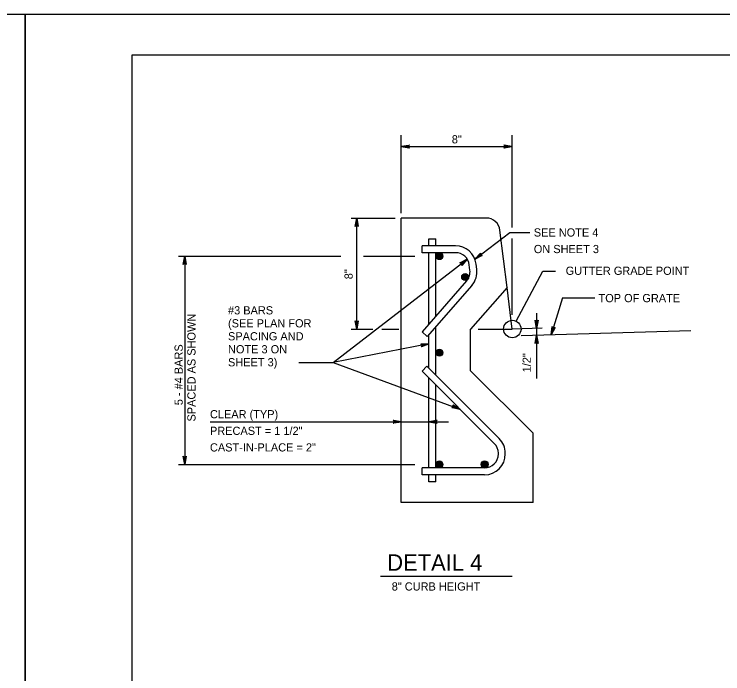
# Model space of a CAD drawing. Extents: x 2087776 to 2104538, y 970919 to 982612.
# Drawn here: x 2098799 to 2099650, y 981820 to 982612 of the extents above; entities that cross this region are included whole.
import ezdxf

# ---------------------------------------------------------------- set-up
doc = ezdxf.new("R2010")
doc.units = 0
doc.layers.add('1', color=7, linetype='Continuous')
doc.layers.add('PLT-BNDY', color=7, linetype='Continuous')

msp = doc.modelspace()

# ---------------------------------------------------------------- linework, layer by layer
at = {"layer": '1'}
for p, q in [((2099263.86, 982373.25), (2099263.86, 982466.77)), ((2099397.2, 982356.06), (2099397.2, 982466.77)), ((2099263.86, 982453.18), (2099397.2, 982453.18)), ((2099203.61, 982367.44), (2099256.52, 982367.44)), ((2099210.49, 982234.1), (2099210.49, 982367.13)), ((2099263.86, 982025.76), (2099263.86, 982367.44)), ((2099365.83, 982367.44), (2099263.86, 982367.44)), ((2099390.95, 982284.1), (2099382.36, 982352.85)), ((2099297.19, 982342.45), (2099305.53, 982342.45)), ((2099297.19, 982334.11), (2099297.19, 982342.45)), ((2099305.53, 982334.11), (2099305.53, 982342.45)), ((2099397.2, 982251.17), (2099397.2, 982342.87)), ((2099329.04, 982334.11), (2099288.85, 982334.11)), ((2099288.85, 982325.77), (2099288.85, 982334.11)), ((2099329.03, 982325.77), (2099288.85, 982325.77)), ((2099297.19, 982240.23), (2099297.19, 982325.77)), ((2099305.53, 982249.76), (2099305.53, 982325.77)), ((2098996.36, 982321.62), (2099191.35, 982321.62)), ((2099003.91, 982321.62), (2099003.91, 982071.6)), ((2099182.11, 982194.05), (2099343.1, 982318.05)), ((2099218.38, 982321.62), (2099280.22, 982321.62)), ((2099346.36, 982304.9), (2099345.57, 982311.17)), ((2099354.63, 982305.93), (2099353.85, 982312.21)), ((2099402.08, 982243.4), (2099433.79, 982303.73)), ((2099433.79, 982303.73), (2099448.96, 982303.73)), ((2099342.36, 982291.85), (2099288.85, 982230.7)), ((2099348.64, 982286.37), (2099295.12, 982225.21)), ((2099390.95, 982284.1), (2099347.2, 982234.1)), ((2099397.2, 982234.1), (2099390.95, 982284.1)), ((2099457.64, 982271.6), (2099443.9, 982227.19)), ((2099457.64, 982271.6), (2099496.29, 982271.6)), ((2099426.42, 982253.3), (2099426.42, 982174.77)), ((2099305.53, 982178.64), (2099305.53, 982237.1)), ((2099203.61, 982234.1), (2099229.74, 982234.1)), ((2099240.4, 982234.1), (2099260.87, 982234.1)), ((2099288.85, 982230.7), (2099295.12, 982225.21)), ((2099347.2, 982184.1), (2099347.2, 982234.1)), ((2099356.36, 982234.1), (2099397.2, 982234.1)), ((2099433.05, 982235.16), (2099397.2, 982234.1)), ((2099397.2, 982234.1), (2099397.2, 982234.1)), ((2099611.77, 982232.13), (2099407.73, 982226.13)), ((2099297.19, 982186.98), (2099297.19, 982227.57)), ((2099297.19, 982216.33), (2099182.11, 982194.05)), ((2099140.87, 982194.05), (2099182.11, 982194.05)), ((2099182.11, 982194.05), (2099334.32, 982138.04)), ((2099288.85, 982183.52), (2099294.74, 982189.42)), ((2099381.53, 982102.63), (2099294.74, 982189.42)), ((2099375.63, 982096.74), (2099288.85, 982183.52)), ((2099422.19, 982109.11), (2099347.2, 982184.1)), ((2099297.19, 982067.43), (2099297.19, 982175.18)), ((2099305.53, 982067.43), (2099305.53, 982166.84)), ((2099034.64, 982122.83), (2099320.8, 982122.83)), ((2099422.19, 982025.76), (2099422.19, 982109.11)), ((2099380.52, 982084.1), (2099380.52, 982084.95)), ((2099388.86, 982084.09), (2099388.86, 982084.95)), ((2098996.36, 982071.6), (2099280.22, 982071.6)), ((2099288.85, 982059.09), (2099288.85, 982067.43)), ((2099363.85, 982067.43), (2099288.85, 982067.43)), ((2099363.86, 982059.09), (2099288.85, 982059.09)), ((2099297.19, 982050.75), (2099297.19, 982059.09)), ((2099305.53, 982050.75), (2099305.53, 982059.09)), ((2099305.53, 982050.75), (2099297.19, 982050.75)), ((2099422.19, 982025.76), (2099263.86, 982025.76)), ((2099238.99, 981937.52), (2099396.99, 981937.52))]:
    msp.add_line(p, q, dxfattribs=at)
for points in [[(2101519.11, 980712.64), (2101519.11, 982563.04), (2098940.37, 982563.04), (2098940.37, 980712.64), (2101519.11, 980712.64), (2101519.11, 980799.12), (2100862.94, 980799.12), (2100862.94, 981011.32), (2101519.11, 981011.32), (2101519.11, 981106.34), (2100862.94, 981106.34), (2100862.94, 980712.64), (2101121.48, 980712.64), (2101121.48, 980799.12), (2101121.48, 980712.64), (2101374.1, 980712.64), (2101374.1, 980799.12), (2101374.1, 980758.72), (2101519.11, 980758.72)], [(2099263.86, 982453.18), (2099273.64, 982455.01), (2099273.26, 982454.75), (2099272.89, 982454.49), (2099272.69, 982454.16), (2099272.5, 982453.83), (2099272.44, 982453.5), (2099272.39, 982453.18), (2099272.44, 982452.85), (2099272.5, 982452.52), (2099272.69, 982452.19), (2099272.89, 982451.86), (2099273.26, 982451.6), (2099273.64, 982451.34), (2099263.86, 982453.18), (2099273.26, 982451.6), (2099272.89, 982451.86), (2099263.86, 982453.18), (2099272.69, 982452.19), (2099272.5, 982452.52), (2099263.86, 982453.18), (2099272.44, 982452.85), (2099272.39, 982453.18), (2099263.86, 982453.18), (2099272.44, 982453.5), (2099272.5, 982453.83), (2099263.86, 982453.18), (2099272.69, 982454.16), (2099272.89, 982454.49), (2099263.86, 982453.18), (2099273.26, 982454.75)], [(2099396.84, 982453.18), (2099387.06, 982451.34), (2099387.43, 982451.6), (2099387.81, 982451.86), (2099388, 982452.19), (2099388.2, 982452.52), (2099388.25, 982452.85), (2099388.31, 982453.18), (2099388.25, 982453.5), (2099388.2, 982453.83), (2099388, 982454.16), (2099387.81, 982454.49), (2099387.43, 982454.75), (2099387.06, 982455.01), (2099396.84, 982453.18), (2099387.43, 982454.75), (2099387.81, 982454.49), (2099396.84, 982453.18), (2099388, 982454.16), (2099388.2, 982453.83), (2099396.84, 982453.18), (2099388.25, 982453.5), (2099388.31, 982453.18), (2099396.84, 982453.18), (2099388.25, 982452.85), (2099388.2, 982452.52), (2099396.84, 982453.18), (2099388, 982452.19), (2099387.81, 982451.86), (2099396.84, 982453.18), (2099387.43, 982451.6)], [(2099210.49, 982367.13), (2099212.33, 982357.34), (2099212.07, 982357.72), (2099211.81, 982358.1), (2099211.48, 982358.29), (2099211.15, 982358.49), (2099210.82, 982358.54), (2099210.49, 982358.6), (2099210.16, 982358.54), (2099209.84, 982358.49), (2099209.51, 982358.29), (2099209.18, 982358.1), (2099208.92, 982357.72), (2099208.66, 982357.34), (2099210.49, 982367.13), (2099208.92, 982357.72), (2099209.18, 982358.1), (2099210.49, 982367.13), (2099209.51, 982358.29), (2099209.84, 982358.49), (2099210.49, 982367.13), (2099210.16, 982358.54), (2099210.49, 982358.6), (2099210.49, 982367.13), (2099210.82, 982358.54), (2099211.15, 982358.49), (2099210.49, 982367.13), (2099211.48, 982358.29), (2099211.81, 982358.1), (2099210.49, 982367.13), (2099212.07, 982357.72)], [(2099352.38, 982318.07), (2099394.24, 982349.93), (2099418.33, 982349.93)], [(2099352.38, 982318.07), (2099359, 982325.4), (2099358.86, 982324.97), (2099358.72, 982324.54), (2099358.77, 982324.16), (2099358.81, 982323.79), (2099358.96, 982323.49), (2099359.11, 982323.2), (2099359.36, 982322.97), (2099359.6, 982322.75), (2099359.95, 982322.61), (2099360.3, 982322.46), (2099360.75, 982322.48), (2099361.21, 982322.51), (2099352.38, 982318.07), (2099360.75, 982322.48), (2099360.3, 982322.46), (2099352.38, 982318.07), (2099359.95, 982322.61), (2099359.6, 982322.75), (2099352.38, 982318.07), (2099359.36, 982322.97), (2099359.11, 982323.2), (2099352.38, 982318.07), (2099358.96, 982323.49), (2099358.81, 982323.79), (2099352.38, 982318.07), (2099358.77, 982324.16), (2099358.72, 982324.54), (2099352.38, 982318.07), (2099358.86, 982324.97)], [(2099003.91, 982321.62), (2099005.75, 982311.83), (2099005.48, 982312.21), (2099005.22, 982312.58), (2099004.9, 982312.78), (2099004.57, 982312.97), (2099004.24, 982313.03), (2099003.91, 982313.08), (2099003.58, 982313.03), (2099003.25, 982312.97), (2099002.93, 982312.78), (2099002.6, 982312.58), (2099002.34, 982312.21), (2099002.08, 982311.83), (2099003.91, 982321.62), (2099002.34, 982312.21), (2099002.6, 982312.58), (2099003.91, 982321.62), (2099002.93, 982312.78), (2099003.25, 982312.97), (2099003.91, 982321.62), (2099003.58, 982313.03), (2099003.91, 982313.08), (2099003.91, 982321.62), (2099004.24, 982313.03), (2099004.57, 982312.97), (2099003.91, 982321.62), (2099004.9, 982312.78), (2099005.22, 982312.58), (2099003.91, 982321.62), (2099005.48, 982312.21)], [(2099343.1, 982318.05), (2099336.47, 982310.62), (2099336.6, 982311.06), (2099336.74, 982311.5), (2099336.7, 982311.88), (2099336.65, 982312.26), (2099336.5, 982312.55), (2099336.34, 982312.84), (2099336.1, 982313.07), (2099335.85, 982313.29), (2099335.5, 982313.44), (2099335.14, 982313.58), (2099334.68, 982313.55), (2099334.23, 982313.53), (2099343.1, 982318.05), (2099334.68, 982313.55), (2099335.14, 982313.58), (2099343.1, 982318.05), (2099335.5, 982313.44), (2099335.85, 982313.29), (2099343.1, 982318.05), (2099336.1, 982313.07), (2099336.34, 982312.84), (2099343.1, 982318.05), (2099336.5, 982312.55), (2099336.65, 982312.26), (2099343.1, 982318.05), (2099336.7, 982311.88), (2099336.74, 982311.5), (2099343.1, 982318.05), (2099336.6, 982311.06)], [(2099210.49, 982234.1), (2099208.66, 982243.89), (2099208.92, 982243.51), (2099209.18, 982243.14), (2099209.51, 982242.94), (2099209.84, 982242.75), (2099210.16, 982242.69), (2099210.49, 982242.63), (2099210.82, 982242.69), (2099211.15, 982242.75), (2099211.48, 982242.94), (2099211.81, 982243.14), (2099212.07, 982243.51), (2099212.33, 982243.89), (2099210.49, 982234.1), (2099212.07, 982243.51), (2099211.81, 982243.14), (2099210.49, 982234.1), (2099211.48, 982242.94), (2099211.15, 982242.75), (2099210.49, 982234.1), (2099210.82, 982242.69), (2099210.49, 982242.63), (2099210.49, 982234.1), (2099210.16, 982242.69), (2099209.84, 982242.75), (2099210.49, 982234.1), (2099209.51, 982242.94), (2099209.18, 982243.14), (2099210.49, 982234.1), (2099208.92, 982243.51)], [(2099426.42, 982234.96), (2099424.58, 982244.75), (2099424.85, 982244.37), (2099425.11, 982243.99), (2099425.44, 982243.8), (2099425.76, 982243.61), (2099426.09, 982243.55), (2099426.42, 982243.49), (2099426.75, 982243.55), (2099427.08, 982243.61), (2099427.4, 982243.8), (2099427.73, 982243.99), (2099427.99, 982244.37), (2099428.25, 982244.75), (2099426.42, 982234.96), (2099427.99, 982244.37), (2099427.73, 982243.99), (2099426.42, 982234.96), (2099427.4, 982243.8), (2099427.08, 982243.61), (2099426.42, 982234.96), (2099426.75, 982243.55), (2099426.42, 982243.49), (2099426.42, 982234.96), (2099426.09, 982243.55), (2099425.76, 982243.61), (2099426.42, 982234.96), (2099425.44, 982243.8), (2099425.11, 982243.99), (2099426.42, 982234.96), (2099424.85, 982244.37)], [(2099443.9, 982227.19), (2099445.04, 982237.09), (2099445.18, 982236.65), (2099445.32, 982236.21), (2099445.57, 982235.93), (2099445.83, 982235.65), (2099446.13, 982235.49), (2099446.42, 982235.34), (2099446.75, 982235.3), (2099447.08, 982235.26), (2099447.45, 982235.35), (2099447.83, 982235.43), (2099448.19, 982235.72), (2099448.55, 982236), (2099443.9, 982227.19), (2099448.19, 982235.72), (2099447.83, 982235.43), (2099443.9, 982227.19), (2099447.45, 982235.35), (2099447.08, 982235.26), (2099443.9, 982227.19), (2099446.75, 982235.3), (2099446.42, 982235.34), (2099443.9, 982227.19), (2099446.13, 982235.49), (2099445.83, 982235.65), (2099443.9, 982227.19), (2099445.57, 982235.93), (2099445.32, 982236.21), (2099443.9, 982227.19), (2099445.18, 982236.65)], [(2099426.42, 982226.68), (2099428.25, 982216.9), (2099427.99, 982217.27), (2099427.73, 982217.65), (2099427.4, 982217.84), (2099427.08, 982218.04), (2099426.75, 982218.09), (2099426.42, 982218.15), (2099426.09, 982218.09), (2099425.76, 982218.04), (2099425.44, 982217.84), (2099425.11, 982217.65), (2099424.85, 982217.27), (2099424.58, 982216.9), (2099426.42, 982226.68), (2099424.85, 982217.27), (2099425.11, 982217.65), (2099426.42, 982226.68), (2099425.44, 982217.84), (2099425.76, 982218.04), (2099426.42, 982226.68), (2099426.09, 982218.09), (2099426.42, 982218.15), (2099426.42, 982226.68), (2099426.75, 982218.09), (2099427.08, 982218.04), (2099426.42, 982226.68), (2099427.4, 982217.84), (2099427.73, 982217.65), (2099426.42, 982226.68), (2099427.99, 982217.27)], [(2099297.19, 982216.33), (2099287.93, 982212.67), (2099288.25, 982213), (2099288.57, 982213.33), (2099288.7, 982213.69), (2099288.83, 982214.04), (2099288.82, 982214.38), (2099288.81, 982214.71), (2099288.69, 982215.02), (2099288.58, 982215.33), (2099288.32, 982215.62), (2099288.07, 982215.9), (2099287.65, 982216.09), (2099287.23, 982216.27), (2099297.19, 982216.33), (2099287.65, 982216.09), (2099288.07, 982215.9), (2099297.19, 982216.33), (2099288.32, 982215.62), (2099288.58, 982215.33), (2099297.19, 982216.33), (2099288.69, 982215.02), (2099288.81, 982214.71), (2099297.19, 982216.33), (2099288.82, 982214.38), (2099288.83, 982214.04), (2099297.19, 982216.33), (2099288.7, 982213.69), (2099288.57, 982213.33), (2099297.19, 982216.33), (2099288.25, 982213)], [(2099334.32, 982138.04), (2099324.51, 982139.7), (2099324.95, 982139.82), (2099325.4, 982139.93), (2099325.69, 982140.17), (2099325.99, 982140.41), (2099326.15, 982140.7), (2099326.32, 982140.99), (2099326.38, 982141.32), (2099326.44, 982141.64), (2099326.37, 982142.02), (2099326.3, 982142.39), (2099326.04, 982142.77), (2099325.77, 982143.15), (2099334.32, 982138.04), (2099326.04, 982142.77), (2099326.3, 982142.39), (2099334.32, 982138.04), (2099326.37, 982142.02), (2099326.44, 982141.64), (2099334.32, 982138.04), (2099326.38, 982141.32), (2099326.32, 982140.99), (2099334.32, 982138.04), (2099326.15, 982140.7), (2099325.99, 982140.41), (2099334.32, 982138.04), (2099325.69, 982140.17), (2099325.4, 982139.93), (2099334.32, 982138.04), (2099324.95, 982139.82)], [(2099263.86, 982122.83), (2099254.07, 982121), (2099254.45, 982121.26), (2099254.82, 982121.52), (2099255.02, 982121.85), (2099255.21, 982122.18), (2099255.27, 982122.5), (2099255.33, 982122.83), (2099255.27, 982123.16), (2099255.21, 982123.49), (2099255.02, 982123.82), (2099254.82, 982124.14), (2099254.45, 982124.41), (2099254.07, 982124.67), (2099263.86, 982122.83), (2099254.45, 982124.41), (2099254.82, 982124.14), (2099263.86, 982122.83), (2099255.02, 982123.82), (2099255.21, 982123.49), (2099263.86, 982122.83), (2099255.27, 982123.16), (2099255.33, 982122.83), (2099263.86, 982122.83), (2099255.27, 982122.5), (2099255.21, 982122.18), (2099263.86, 982122.83), (2099255.02, 982121.85), (2099254.82, 982121.52), (2099263.86, 982122.83), (2099254.45, 982121.26)], [(2099297.19, 982122.83), (2099306.97, 982124.67), (2099306.59, 982124.41), (2099306.22, 982124.14), (2099306.02, 982123.82), (2099305.83, 982123.49), (2099305.77, 982123.16), (2099305.72, 982122.83), (2099305.77, 982122.5), (2099305.83, 982122.18), (2099306.02, 982121.85), (2099306.22, 982121.52), (2099306.59, 982121.26), (2099306.97, 982121), (2099297.19, 982122.83), (2099306.59, 982121.26), (2099306.22, 982121.52), (2099297.19, 982122.83), (2099306.02, 982121.85), (2099305.83, 982122.18), (2099297.19, 982122.83), (2099305.77, 982122.5), (2099305.72, 982122.83), (2099297.19, 982122.83), (2099305.77, 982123.16), (2099305.83, 982123.49), (2099297.19, 982122.83), (2099306.02, 982123.82), (2099306.22, 982124.14), (2099297.19, 982122.83), (2099306.59, 982124.41)], [(2099003.91, 982071.6), (2099002.08, 982081.38), (2099002.34, 982081), (2099002.6, 982080.63), (2099002.93, 982080.43), (2099003.25, 982080.24), (2099003.58, 982080.18), (2099003.91, 982080.13), (2099004.24, 982080.18), (2099004.57, 982080.24), (2099004.9, 982080.43), (2099005.22, 982080.63), (2099005.48, 982081), (2099005.75, 982081.38), (2099003.91, 982071.6), (2099005.48, 982081), (2099005.22, 982080.63), (2099003.91, 982071.6), (2099004.9, 982080.43), (2099004.57, 982080.24), (2099003.91, 982071.6), (2099004.24, 982080.18), (2099003.91, 982080.13), (2099003.91, 982071.6), (2099003.58, 982080.18), (2099003.25, 982080.24), (2099003.91, 982071.6), (2099002.93, 982080.43), (2099002.6, 982080.63), (2099003.91, 982071.6), (2099002.34, 982081)]]:
    msp.add_lwpolyline(points, dxfattribs=at)
for centre, radius in [((2099309.74, 982321.62), 4.17), ((2099309.74, 982321.62), 3.87), ((2099309.74, 982321.62), 3.58), ((2099309.74, 982321.62), 3.28), ((2099309.74, 982321.62), 2.98), ((2099309.74, 982321.62), 2.69), ((2099309.74, 982321.62), 2.39), ((2099309.74, 982321.62), 2.1), ((2099309.74, 982321.62), 1.8), ((2099309.74, 982321.62), 1.5), ((2099309.74, 982321.62), 1.21), ((2099309.74, 982321.62), 0.912), ((2099309.74, 982321.62), 0.616), ((2099309.74, 982321.62), 0.32), ((2099340.67, 982296.66), 4.17), ((2099340.67, 982296.66), 3.87), ((2099340.67, 982296.66), 3.58), ((2099340.67, 982296.66), 3.28), ((2099340.67, 982296.66), 2.98), ((2099340.67, 982296.66), 2.69), ((2099340.67, 982296.66), 2.39), ((2099340.67, 982296.66), 2.1), ((2099340.67, 982296.66), 1.8), ((2099340.67, 982296.66), 1.5), ((2099340.67, 982296.66), 1.21), ((2099340.67, 982296.66), 0.912), ((2099340.67, 982296.66), 0.616), ((2099340.67, 982296.66), 0.32), ((2099397.2, 982234.1), 10.5), ((2099309.74, 982205.68), 4.17), ((2099309.74, 982205.68), 3.87), ((2099309.74, 982205.68), 3.58), ((2099309.74, 982205.68), 3.28), ((2099309.74, 982205.68), 2.98), ((2099309.74, 982205.68), 2.69), ((2099309.74, 982205.68), 2.39), ((2099309.74, 982205.68), 2.1), ((2099309.74, 982205.68), 1.8), ((2099309.74, 982205.68), 1.5), ((2099309.74, 982205.68), 1.21), ((2099309.74, 982205.68), 0.912), ((2099309.74, 982205.68), 0.616), ((2099309.74, 982205.68), 0.32), ((2099309.69, 982071.6), 4.17), ((2099309.69, 982071.6), 3.87), ((2099309.69, 982071.6), 3.58), ((2099364.01, 982071.66), 4.17), ((2099364.01, 982071.66), 3.87), ((2099364.01, 982071.66), 3.58), ((2099309.69, 982071.6), 3.28), ((2099309.69, 982071.6), 2.98), ((2099309.69, 982071.6), 2.69), ((2099309.69, 982071.6), 2.39), ((2099309.69, 982071.6), 2.1), ((2099309.69, 982071.6), 1.8), ((2099309.69, 982071.6), 1.5), ((2099309.69, 982071.6), 1.21), ((2099309.69, 982071.6), 0.912), ((2099309.69, 982071.6), 0.616), ((2099309.69, 982071.6), 0.32), ((2099364.01, 982071.66), 3.28), ((2099364.01, 982071.66), 2.98), ((2099364.01, 982071.66), 2.69), ((2099364.01, 982071.66), 2.39), ((2099364.01, 982071.66), 2.1), ((2099364.01, 982071.66), 1.8), ((2099364.01, 982071.66), 1.5), ((2099364.01, 982071.66), 1.21), ((2099364.01, 982071.66), 0.912), ((2099364.01, 982071.66), 0.616), ((2099364.01, 982071.66), 0.32)]:
    msp.add_circle(centre, radius, dxfattribs=at)
for centre, radius, start, end in [((2099365.83, 982350.78), 16.66, 7.12184, 90), ((2099329.04, 982309.11), 25, 7.12184, 90), ((2099329.03, 982309.1), 16.67, 7.12184, 90), ((2099329.81, 982302.83), 16.67, 318.81225, 7.12184), ((2099329.83, 982302.83), 25, 318.81225, 7.12184), ((2099363.86, 982084.95), 25, 0, 45), ((2099363.85, 982084.95), 16.67, 0, 45), ((2099363.85, 982084.1), 16.67, 270, 0), ((2099363.86, 982084.09), 25, 270, 0)]:
    msp.add_arc(centre, radius, start, end, dxfattribs=at)
at = {"layer": 'PLT-BNDY'}
for points in [[(2096053.23, 982612.25), (2098812.42, 982612.25), (2098812.42, 980663.43), (2096053.23, 980663.43)], [(2098812.42, 982612.25), (2101571.61, 982612.25), (2101571.61, 980663.43), (2098812.42, 980663.43)]]:
    msp.add_lwpolyline(points, close=True, dxfattribs=at)

# ---------------------------------------------------------------- texts
at = {"layer": '1'}
for s, height, p in [('8"', 9.843, (2099324.59, 982457.06)), ('SEE NOTE 4', 9.843, (2099423.05, 982345.22)), ('ON SHEET 3', 9.843, (2099423.05, 982325.3)), ('GUTTER GRADE POINT', 9.8425, (2099461.35, 982299.23)), ('TOP OF GRATE', 9.8425, (2099500.78, 982266.39)), ('#3 BARS', 9.843, (2099055.9, 982251.69)), ('(SEE PLAN FOR', 9.8425, (2099055.9, 982236.1)), ('SPACING AND', 9.8425, (2099055.9, 982220.52)), ('NOTE 3 ON', 9.843, (2099055.9, 982204.94)), ('SHEET 3)', 9.843, (2099055.9, 982189.35)), ('CLEAR (TYP)', 9.8425, (2099034.24, 982126.94)), ('PRECAST = 1 1/2"', 9.8425, (2099034.24, 982107.02)), ('CAST-IN-PLACE = 2"', 9.8425, (2099034.24, 982087.1)), ('DETAIL 4', 19.685, (2099247.1, 981943.92)), ('8" CURB HEIGHT', 9.8425, (2099252.49, 981920.1))]:
    msp.add_text(s, height=height, dxfattribs=at).set_placement(p)
for s, height, p in [('8"', 9.843, (2099205.59, 982293.93)), ('SPACED AS SHOWN', 9.8425, (2099016.89, 982123.08)), ('5 - #4 BARS', 9.8425, (2099001.53, 982142.65)), ('1/2"', 9.843, (2099419.45, 982182.13))]:
    msp.add_text(s, height=height, rotation=90, dxfattribs=at).set_placement(p)

doc.saveas('drawing.dxf')
